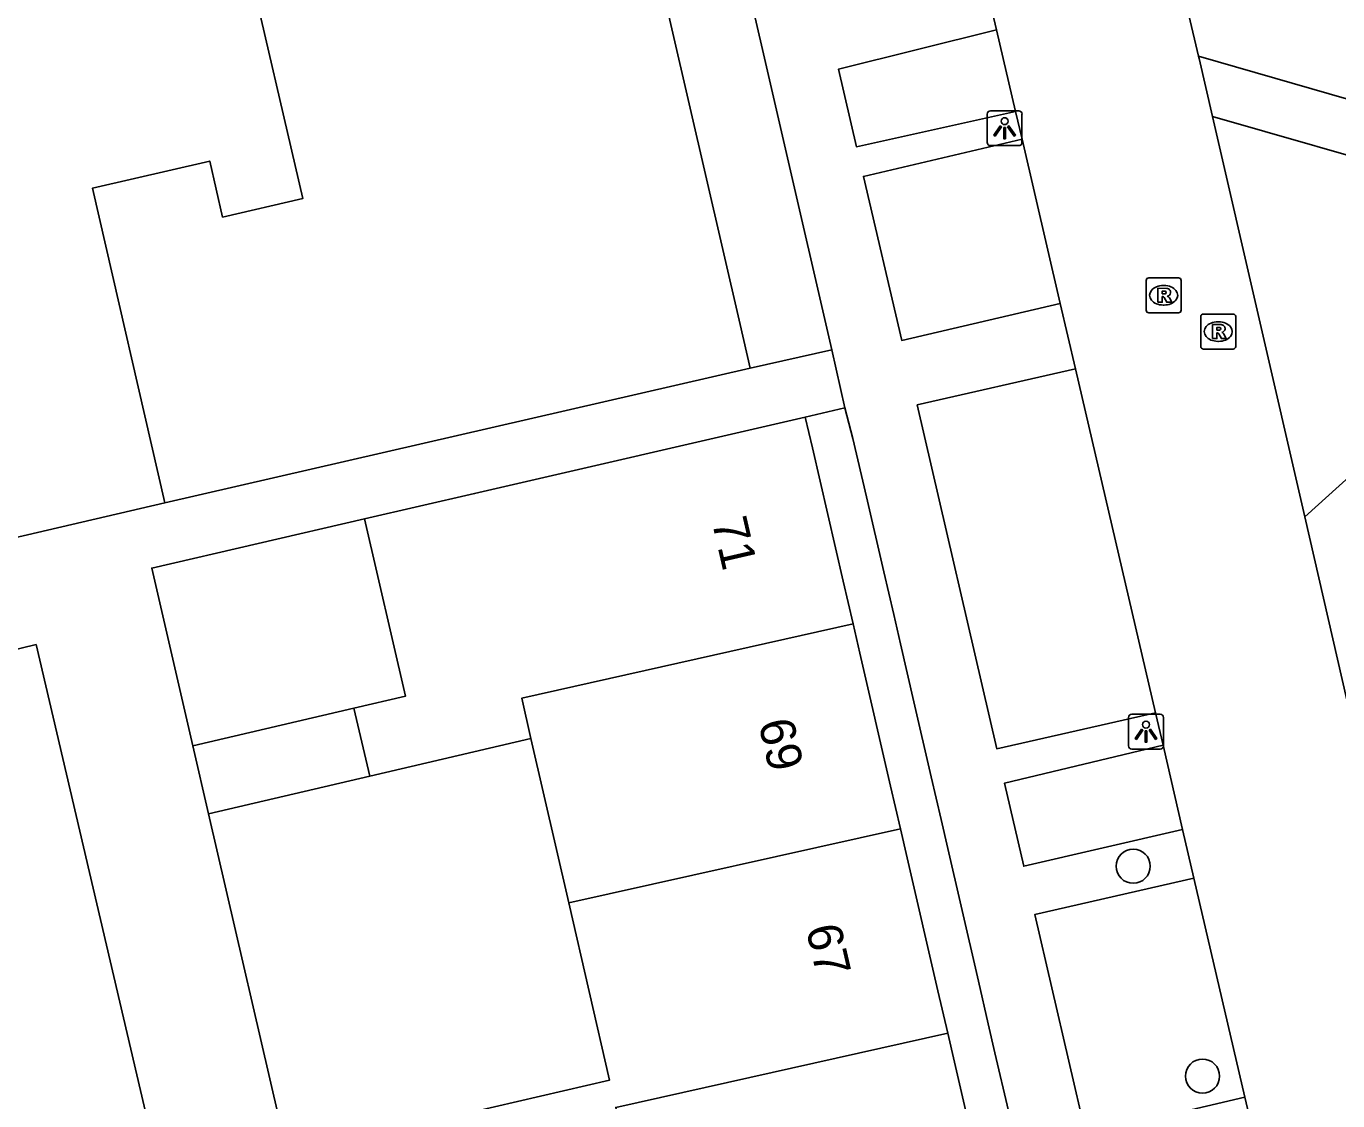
# Model space of a CAD drawing. Extents: x 156414 to 157775, y 382335 to 383765.
# Drawn here: x 157020.49 to 157057.98, y 383386.55 to 383417.27 of the extents above; entities that cross this region are included whole.
import ezdxf

# ---------------------------------------------------------------- set-up
doc = ezdxf.new("R2010")
doc.units = 0
for name, color, linetype in [('IMGEO_Boom', 7, 'Continuous'), ('IMGEO_Lichtpunt', 7, 'Continuous'), ('IMGEO_Pand', 7, 'Continuous'), ('IMGEO_Pand_nummerreeks', 7, 'Continuous'), ('IMGEO_Rijbaan_lokaal_gesloten', 7, 'Continuous'), ('IMGEO_Rijbaan_lokaal_open', 7, 'Continuous'), ('IMGEO_Rioolput', 7, 'Continuous'), ('IMGEO_Voetpad_open', 7, 'Continuous')]:
    doc.layers.add(name, color=color, linetype=linetype)

msp = doc.modelspace()

# ---------------------------------------------------------------- linework, layer by layer
at = {"layer": 'IMGEO_Boom'}
for centre in [(157052.134, 383393.258), (157054.116, 383387.257)]:
    msp.add_circle(centre, 0.489, dxfattribs=at)
at = {"layer": 'IMGEO_Lichtpunt'}
for p, q in [((157047.958, 383414.757), (157047.958, 383413.95)), ((157047.958, 383414.757), (157047.958, 383413.95)), ((157048.86, 383414.852), (157048.052, 383414.852)), ((157048.86, 383414.852), (157048.052, 383414.852)), ((157048.954, 383413.95), (157048.954, 383414.757)), ((157048.954, 383413.95), (157048.954, 383414.757)), ((157048.052, 383413.856), (157048.86, 383413.856)), ((157048.052, 383413.856), (157048.86, 383413.856)), ((157052, 383397.509), (157052, 383396.702)), ((157052, 383397.509), (157052, 383396.702)), ((157052.902, 383397.604), (157052.094, 383397.604)), ((157052.902, 383397.604), (157052.094, 383397.604)), ((157052.996, 383396.702), (157052.996, 383397.509)), ((157052.996, 383396.702), (157052.996, 383397.509)), ((157052.094, 383396.608), (157052.902, 383396.608)), ((157052.094, 383396.608), (157052.902, 383396.608))]:
    msp.add_line(p, q, dxfattribs=at)
for points in [[(157048.332, 383414.421), (157048.371, 383414.393), (157048.183, 383414.131), (157048.145, 383414.158), (157048.332, 383414.421)], [(157048.434, 383414.373), (157048.481, 383414.373), (157048.481, 383414.051), (157048.434, 383414.051), (157048.434, 383414.373)], [(157048.544, 383414.393), (157048.582, 383414.42), (157048.769, 383414.158), (157048.73, 383414.13), (157048.544, 383414.393)], [(157052.374, 383397.173), (157052.413, 383397.145), (157052.225, 383396.883), (157052.187, 383396.91), (157052.374, 383397.173)], [(157052.476, 383397.125), (157052.523, 383397.125), (157052.523, 383396.803), (157052.476, 383396.803), (157052.476, 383397.125)], [(157052.586, 383397.145), (157052.624, 383397.172), (157052.811, 383396.91), (157052.772, 383396.882), (157052.586, 383397.145)]]:
    msp.add_lwpolyline(points, dxfattribs=at)
for centre in [(157048.457, 383414.555), (157052.499, 383397.307)]:
    msp.add_circle(centre, 0.0994, dxfattribs=at)
for centre, start, end in [((157048.052, 383414.757), 90, 180), ((157048.052, 383414.757), 90, 180), ((157048.86, 383414.757), 0, 90), ((157048.86, 383414.757), 0, 90), ((157048.052, 383413.95), 180, 270), ((157048.052, 383413.95), 180, 270), ((157048.86, 383413.95), 270, 0), ((157048.86, 383413.95), 270, 360), ((157052.094, 383397.509), 90, 180), ((157052.094, 383397.509), 90, 180), ((157052.902, 383397.509), 0, 90), ((157052.902, 383397.509), 0, 90), ((157052.094, 383396.702), 180, 270), ((157052.094, 383396.702), 180, 270), ((157052.902, 383396.702), 270, 0), ((157052.902, 383396.702), 270, 360)]:
    msp.add_arc(centre, 0.0946, start, end, dxfattribs=at)
at = {"layer": 'IMGEO_Pand'}
for points in [[(156989.669, 383395.601), (156989.384, 383396.829), (156983.022, 383424.241), (156987.626, 383425.302), (157002.147, 383428.649), (157002.394, 383427.593), (157008.69, 383429.029), (157008.443, 383430.101), (157029.976, 383435.068), (157034.566, 383436.127), (157040.896, 383408.745), (157041.185, 383407.495)], [(157024.452, 383403.649), (157022.378, 383412.638), (157025.73, 383413.412), (157026.099, 383411.814), (157028.389, 383412.342), (157026.768, 383419.367), (157033.024, 383420.811), (157032.446, 383423.315), (157025.683, 383421.755), (157025.746, 383421.481), (157025.474, 383421.418), (157025.411, 383421.692), (157018.668, 383420.136)], [(157041.185, 383407.495), (157024.452, 383403.649)], [(157030.16, 383403.184), (157033.304, 383403.911), (157042.759, 383406.098)], [(157042.759, 383406.098), (157042.962, 383405.221), (157043.844, 383401.402), (157044.125, 383400.184)], [(157029.854, 383397.777), (157031.329, 383398.121), (157030.16, 383403.184)], [(157044.125, 383400.184), (157034.65, 383398.057), (157034.914, 383396.908)], [(157044.125, 383400.184), (157044.319, 383399.346), (157045.197, 383395.546), (157045.479, 383394.328)], [(157025.247, 383396.703), (157029.854, 383397.777)], [(157030.307, 383395.834), (157029.854, 383397.777)], [(157025.7, 383394.76), (157025.247, 383396.703)], [(157034.914, 383396.908), (157030.307, 383395.834)], [(157035.994, 383392.21), (157034.914, 383396.908)], [(157030.307, 383395.834), (157025.7, 383394.76)], [(157035.994, 383392.21), (157045.479, 383394.328)], [(157045.479, 383394.328), (157045.67, 383393.5), (157046.548, 383389.7), (157046.83, 383388.482)], [(157032.554, 383386.071), (157037.159, 383387.141), (157035.994, 383392.21)], [(157046.83, 383388.482), (157037.339, 383386.362), (157037.606, 383385.2)], [(157046.83, 383388.482), (157047.021, 383387.654), (157047.899, 383383.854), (157048.18, 383382.636)]]:
    msp.add_lwpolyline(points, dxfattribs=at)
at = {"layer": 'IMGEO_Rijbaan_lokaal_gesloten'}
for points in [[(157054.003, 383416.414), (157049.279, 383436.423)], [(157047.933, 383418.437), (157048.229, 383417.167)], [(157048.229, 383417.167), (157048.771, 383414.836)], [(157054.003, 383416.414), (157054.019, 383416.344), (157054.401, 383414.692)], [(157048.771, 383414.836), (157048.956, 383414.042)], [(157057.042, 383403.241), (157054.401, 383414.692)], [(157048.956, 383414.042), (157050.049, 383409.348)], [(157050.049, 383409.348), (157050.484, 383407.475)], [(157050.484, 383407.475), (157052.77, 383397.644)], [(157068.965, 383351.304), (157057.042, 383403.241)], [(157052.77, 383397.644), (157052.986, 383396.714)], [(157052.986, 383396.714), (157053.545, 383394.312)], [(157053.545, 383394.312), (157053.87, 383392.912)], [(157053.87, 383392.912), (157055.325, 383386.654)], [(157055.325, 383386.654), (157055.857, 383384.401)]]:
    msp.add_lwpolyline(points, dxfattribs=at)
at = {"layer": 'IMGEO_Rijbaan_lokaal_open'}
for points in [[(157054.401, 383414.692), (157060.322, 383412.996), (157061.649, 383407.41)], [(157061.649, 383407.41), (157057.042, 383403.241)]]:
    msp.add_lwpolyline(points, dxfattribs=at)
at = {"layer": 'IMGEO_Rioolput'}
for p, q in [((157052.504, 383409.152), (157052.504, 383410.004)), ((157052.579, 383410.078), (157053.431, 383410.078)), ((157052.992, 383409.858), (157053.017, 383409.858)), ((157053.505, 383410.004), (157053.505, 383409.152)), ((157053.431, 383409.078), (157052.579, 383409.078)), ((157053.015, 383409.298), (157052.99, 383409.298)), ((157054.139, 383409.041), (157054.991, 383409.041)), ((157054.064, 383408.115), (157054.064, 383408.967)), ((157054.552, 383408.821), (157054.577, 383408.821)), ((157055.065, 383408.967), (157055.065, 383408.115)), ((157054.575, 383408.261), (157054.55, 383408.261)), ((157054.991, 383408.041), (157054.139, 383408.041))]:
    msp.add_line(p, q, dxfattribs=at)
for points in [[(157052.504, 383409.152), (157052.504, 383410.004)], [(157052.579, 383410.078), (157053.431, 383410.078)], [(157053.093, 383409.776), (157052.841, 383409.778), (157052.841, 383409.378)], [(157053.505, 383410.004), (157053.505, 383409.152)], [(157052.841, 383409.378), (157052.965, 383409.378), (157052.965, 383409.54), (157052.976, 383409.54)], [(157053.019, 383409.697), (157052.965, 383409.697), (157052.965, 383409.616)], [(157052.965, 383409.616), (157053.017, 383409.616)], [(157053.023, 383409.511), (157053.094, 383409.378), (157053.234, 383409.378), (157053.169, 383409.504)], [(157053.431, 383409.078), (157052.579, 383409.078)], [(157054.139, 383409.041), (157054.991, 383409.041)], [(157054.064, 383408.115), (157054.064, 383408.967)], [(157054.653, 383408.739), (157054.401, 383408.741), (157054.401, 383408.341)], [(157054.579, 383408.66), (157054.525, 383408.66), (157054.525, 383408.579)], [(157055.065, 383408.967), (157055.065, 383408.115)], [(157054.401, 383408.341), (157054.525, 383408.341), (157054.525, 383408.503), (157054.536, 383408.503)], [(157054.525, 383408.579), (157054.577, 383408.579)], [(157054.583, 383408.474), (157054.654, 383408.341), (157054.794, 383408.341), (157054.729, 383408.467)], [(157054.991, 383408.041), (157054.139, 383408.041)]]:
    msp.add_lwpolyline(points, dxfattribs=at)
for centre, radius, start, end in [((157052.581, 383410.002), 0.0765, 91.552, 178.448), ((157052.581, 383410.002), 0.0765, 91.552, 178.448), ((157053.092, 383409.666), 0.109, 350.3612, 89.416), ((157053.429, 383410.002), 0.0765, 1.552, 88.448), ((157053.429, 383410.002), 0.0765, 1.552, 88.448), ((157052.975, 383409.487), 0.0533, 26.0293, 88.6989), ((157053.001, 383409.805), 0.19, 274.7715, 282.9687), ((157053.025, 383409.601), 0.0964, 77.0061, 93.1865), ((157053.039, 383409.658), 0.0378, 276.6634, 79.6772), ((157053.09, 383409.666), 0.112, 277.5842, 350.9817), ((157053.074, 383409.451), 0.108, 29.5134, 73.7905), ((157052.581, 383409.154), 0.0765, 181.552, 268.448), ((157052.581, 383409.154), 0.0765, 181.552, 268.448), ((157053.429, 383409.154), 0.0765, 271.552, 358.448), ((157053.429, 383409.154), 0.0765, 271.552, 358.448), ((157054.141, 383408.965), 0.0765, 91.552, 178.448), ((157054.141, 383408.965), 0.0765, 91.552, 178.448), ((157054.989, 383408.965), 0.0765, 1.552, 88.448), ((157054.989, 383408.965), 0.0765, 1.552, 88.448), ((157054.585, 383408.564), 0.0964, 77.0061, 93.1865), ((157054.599, 383408.621), 0.0378, 276.6634, 79.6772), ((157054.652, 383408.629), 0.109, 350.3612, 89.416), ((157054.65, 383408.629), 0.112, 277.5842, 350.9817), ((157054.535, 383408.45), 0.0533, 26.0293, 88.6989), ((157054.561, 383408.768), 0.19, 274.7715, 282.9687), ((157054.634, 383408.414), 0.108, 29.5134, 73.7905), ((157054.141, 383408.117), 0.0765, 181.552, 268.448), ((157054.141, 383408.117), 0.0765, 181.552, 268.448), ((157054.989, 383408.117), 0.0765, 271.552, 358.448), ((157054.989, 383408.117), 0.0765, 271.552, 358.448)]:
    msp.add_arc(centre, radius, start, end, dxfattribs=at)
for centre, major_axis, ratio, start_param, end_param in [((157052.991, 383409.578), (-0.387, 0.002), 0.722429, 4.712389, 7.853982), ((157053.016, 383409.578), (-0.39, 0.002), 0.717154, 1.570796, 4.712389), ((157054.551, 383408.541), (-0.387, 0.002), 0.722429, 4.712389, 7.853982), ((157054.576, 383408.541), (-0.39, 0.002), 0.717154, 1.570796, 4.712389)]:
    msp.add_ellipse(centre, major_axis=major_axis, ratio=ratio, start_param=start_param, end_param=end_param, dxfattribs=at)
at = {"layer": 'IMGEO_Voetpad_open'}
for points in [[(157036.633, 383437.82), (157043.521, 383408.015)], [(157049.279, 383436.423), (157054.653, 383437.758), (157055.037, 383435.946), (157056.867, 383427.988), (157058.02, 383422.976), (157059.922, 383414.707), (157054.003, 383416.414)], [(157048.771, 383414.836), (157044.222, 383413.822), (157043.704, 383416.039), (157048.229, 383417.167)], [(157050.049, 383409.348), (157045.515, 383408.289), (157044.42, 383412.974), (157048.956, 383414.042)], [(157041.185, 383407.495), (157043.521, 383408.015)], [(157043.521, 383408.015), (157043.89, 383406.359)], [(157052.77, 383397.644), (157048.23, 383396.616), (157045.961, 383406.443), (157050.484, 383407.475)], [(157043.89, 383406.359), (157042.759, 383406.098)], [(157043.89, 383406.359), (157044.122, 383405.489), (157044.509, 383403.813), (157045.004, 383401.67), (157045.286, 383400.452), (157045.479, 383399.614), (157045.862, 383397.958), (157046.358, 383395.814), (157046.64, 383394.596), (157046.831, 383393.768), (157047.213, 383392.112), (157047.709, 383389.968), (157047.991, 383388.75), (157048.182, 383387.922), (157048.565, 383386.266)], [(157006.398, 383399.441), (157024.452, 383403.649)], [(157030.16, 383403.184), (157024.076, 383401.78), (157025.247, 383396.703)], [(157020.77, 383399.599), (157012.495, 383397.572), (157023.545, 383352.476), (157031.344, 383354.387), (157020.77, 383399.599)], [(157053.545, 383394.312), (157049.005, 383393.255), (157048.456, 383395.636), (157052.986, 383396.714)], [(157025.7, 383394.76), (157027.952, 383385.001)], [(157055.325, 383386.654), (157050.776, 383385.585), (157049.323, 383391.879), (157053.87, 383392.912)]]:
    msp.add_lwpolyline(points, dxfattribs=at)

# ---------------------------------------------------------------- texts
at = {"layer": 'IMGEO_Pand_nummerreeks'}
for s, p in [('71', (157040.081, 383403.119)), ('69', (157041.413, 383397.357)), ('67', (157042.769, 383391.485))]:
    msp.add_text(s, height=1, rotation=283.01, dxfattribs=at).set_placement(p)

doc.saveas('drawing.dxf')
